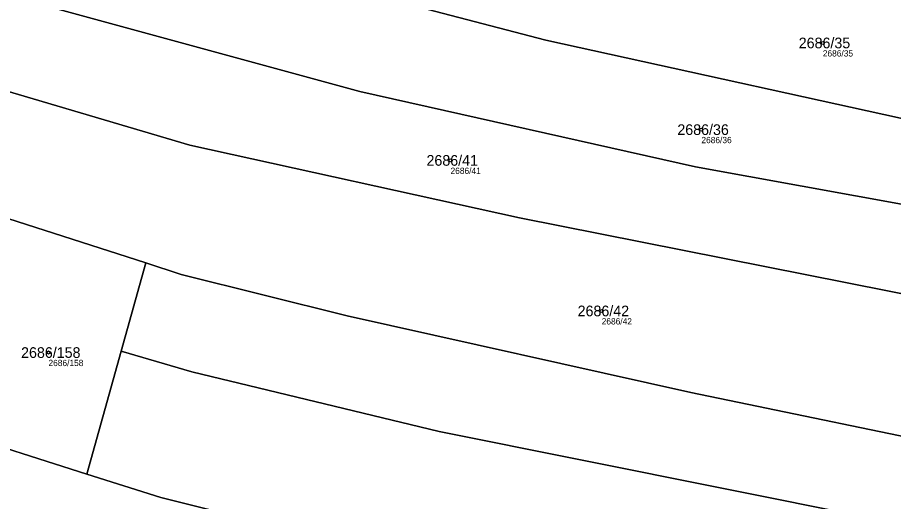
# Model space of a CAD drawing. Extents: x -739214 to -733252, y -1147612 to -1142842.
# Drawn here: x -737390.5 to -737250.7, y -1144967 to -1144889.8 of the extents above; entities that cross this region are included whole.
import ezdxf

# ---------------------------------------------------------------- set-up
doc = ezdxf.new("R2010")
doc.units = 0
for name, color, linetype in [('Definiční body', 7, 'Continuous'), ('Hranice parcel', 7, 'Continuous'), ('Parcelní čísla', 7, 'Continuous'), ('Polygon parcely', 7, 'Continuous')]:
    doc.layers.add(name, color=color, linetype=linetype)

msp = doc.modelspace()

# ---------------------------------------------------------------- linework, layer by layer
at = {"layer": 'Definiční body'}
for centre in [(-737261.96, -1144893.82), (-737281.34, -1144907.65), (-737321.39, -1144912.56), (-737297.26, -1144936.58), (-737385.58, -1144943.22)]:
    msp.add_circle(centre, 0.25, dxfattribs=at)
at = {"layer": 'Hranice parcel'}
for p, q in [((-737392.07, -1144921.81), (-737370.06, -1144928.93)), ((-737370.06, -1144928.93), (-737373.98, -1144943)), ((-737364.42, -1144930.75), (-737370.06, -1144928.93)), ((-737373.98, -1144943), (-737379.45, -1144962.62)), ((-737373.98, -1144943), (-737362.67, -1144946.27)), ((-737379.45, -1144962.62), (-737401.49, -1144955.63)), ((-737379.45, -1144962.62), (-737367.64, -1144966.36))]:
    msp.add_line(p, q, dxfattribs=at)
for points in [[(-737544.06, -1144856.92), (-737503, -1144870.03), (-737464.22, -1144879.97), (-737437.42, -1144887.64), (-737420.16, -1144891.48), (-737397.96, -1144899.79), (-737363.02, -1144910.11), (-737310.39, -1144921.74), (-737225.35, -1144938.61), (-737186.89, -1144941.7), (-737155.1, -1144943.07)], [(-737410.85, -1144864.45), (-737341.51, -1144884.11), (-737306.18, -1144893.39), (-737239.4, -1144908.08), (-737207.67, -1144912.15), (-737152.98, -1144915.34)], [(-737458.74, -1144865.76), (-737423.25, -1144875.61), (-737387.97, -1144887.37), (-737335.87, -1144901.56), (-737282.26, -1144913.56), (-737214.76, -1144925.84), (-737154.09, -1144929.88)], [(-737009.93, -1144994.71), (-737065.06, -1144979.54), (-737121.99, -1144969.4), (-737154.41, -1144966.47), (-737199.14, -1144963.77), (-737236.25, -1144959.26), (-737283.04, -1144949.59), (-737337.87, -1144937.38), (-737364.42, -1144930.75)], [(-737362.67, -1144946.27), (-737323.22, -1144955.81), (-737254.99, -1144969.51), (-737224.52, -1144974.46), (-737187.91, -1144977.81), (-737132.76, -1144981.87), (-737108.36, -1144985.15), (-737078.25, -1144990.76), (-737043.31, -1144998.76), (-737017.01, -1145006.84)], [(-737367.64, -1144966.36), (-737345.76, -1144971.83), (-737292.95, -1144982.25), (-737253.39, -1144991.97), (-737221.75, -1144996.84), (-737220.49, -1144994.05), (-737195, -1144997.29), (-737170.21, -1145000), (-737127.72, -1145004.55), (-737080.51, -1145013.7), (-737048.24, -1145021.94), (-737029.27, -1145027.82)]]:
    msp.add_lwpolyline(points, dxfattribs=at)
at = {"layer": 'Polygon parcely'}
for points in [[(-737186.89, -1144941.7), (-737155.1, -1144943.07), (-737154.09, -1144929.88), (-737214.76, -1144925.84), (-737282.26, -1144913.56), (-737335.87, -1144901.56), (-737387.97, -1144887.37), (-737423.25, -1144875.61), (-737458.74, -1144865.76), (-737466.74, -1144864.96), (-737510.72, -1144859.37), (-737521.37, -1144858.03), (-737525.16, -1144857.1), (-737530.59, -1144854.42), (-737540.23, -1144848.88), (-737544.06, -1144856.92), (-737503, -1144870.03), (-737464.22, -1144879.97), (-737437.42, -1144887.64), (-737420.16, -1144891.48), (-737397.96, -1144899.79), (-737363.02, -1144910.11), (-737310.39, -1144921.74), (-737225.35, -1144938.61)], [(-737239.4, -1144908.08), (-737207.67, -1144912.15), (-737152.98, -1144915.34), (-737151.53, -1144896.39), (-737206.97, -1144893.49), (-737236.13, -1144887.76), (-737354.08, -1144857.21), (-737356.33, -1144857.18), (-737370.18, -1144859.03), (-737410.85, -1144864.45), (-737341.51, -1144884.11), (-737306.18, -1144893.39)], [(-737335.87, -1144901.56), (-737282.26, -1144913.56), (-737214.76, -1144925.84), (-737154.09, -1144929.88), (-737152.98, -1144915.34), (-737207.67, -1144912.15), (-737239.4, -1144908.08), (-737306.18, -1144893.39), (-737341.51, -1144884.11), (-737410.85, -1144864.45), (-737416.14, -1144865.16), (-737420.73, -1144865.37), (-737458.74, -1144865.76), (-737423.25, -1144875.61), (-737387.97, -1144887.37)], [(-737392.07, -1144921.81), (-737396.18, -1144936.57), (-737401.49, -1144955.63), (-737379.45, -1144962.62), (-737373.98, -1144943), (-737370.06, -1144928.93)], [(-737154.41, -1144966.47), (-737199.14, -1144963.77), (-737236.25, -1144959.26), (-737283.04, -1144949.59), (-737337.87, -1144937.38), (-737364.42, -1144930.75), (-737370.06, -1144928.93), (-737373.98, -1144943), (-737362.67, -1144946.27), (-737323.22, -1144955.81), (-737254.99, -1144969.51), (-737224.52, -1144974.46), (-737187.91, -1144977.81), (-737132.76, -1144981.87), (-737108.36, -1144985.15), (-737078.25, -1144990.76), (-737043.31, -1144998.76), (-737017.01, -1145006.84), (-737016.85, -1145006.57), (-737009.93, -1144994.71), (-737065.06, -1144979.54), (-737121.99, -1144969.4)]]:
    msp.add_lwpolyline(points, close=True, dxfattribs=at)
for points in [[(-737005.11, -1144992.66), (-737155.31, -1144945.77), (-737155.1, -1144943.07), (-737186.89, -1144941.7), (-737225.35, -1144938.61), (-737310.39, -1144921.74), (-737363.02, -1144910.11), (-737397.96, -1144899.79), (-737420.16, -1144891.48), (-737437.42, -1144887.64), (-737464.22, -1144879.97)], [(-737486.27, -1144896.32), (-737417.16, -1144915.22), (-737392.07, -1144921.81), (-737370.06, -1144928.93), (-737364.42, -1144930.75), (-737337.87, -1144937.38), (-737283.04, -1144949.59), (-737236.25, -1144959.26), (-737199.14, -1144963.77), (-737154.41, -1144966.47), (-737121.99, -1144969.4)], [(-737345.76, -1144971.83), (-737367.64, -1144966.36), (-737379.45, -1144962.62), (-737401.49, -1144955.63), (-737475.16, -1144935.77), (-737509.62, -1144926.36), (-737567.32, -1144910.23), (-737569.25, -1144909.77), (-737575.99, -1144923.91), (-737461.2, -1144954.37), (-737362.65, -1144982.85)], [(-737108.36, -1144985.15), (-737132.76, -1144981.87), (-737187.91, -1144977.81), (-737224.52, -1144974.46), (-737254.99, -1144969.51), (-737323.22, -1144955.81), (-737362.67, -1144946.27), (-737373.98, -1144943), (-737379.45, -1144962.62), (-737367.64, -1144966.36), (-737345.76, -1144971.83), (-737292.95, -1144982.25), (-737253.39, -1144991.97), (-737221.75, -1144996.84), (-737220.49, -1144994.05), (-737195, -1144997.29), (-737170.21, -1145000), (-737127.72, -1145004.55), (-737080.51, -1145013.7)]]:
    msp.add_lwpolyline(points, dxfattribs=at)

# ---------------------------------------------------------------- texts
at = {"layer": 'Definiční body'}
for s, p in [('2686/35', (-737261.96, -1144895.98)), ('2686/36', (-737281.34, -1144909.81)), ('2686/41', (-737321.39, -1144914.72)), ('2686/42', (-737297.26, -1144938.74)), ('2686/158', (-737385.58, -1144945.38))]:
    msp.add_text(s, height=1, dxfattribs=at).set_placement(p)
at = {"layer": 'Parcelní čísla'}
for s, p in [('2686/35', (-737265.8, -1144894.67)), ('2686/36', (-737285.18, -1144908.5)), ('2686/41', (-737325.23, -1144913.41)), ('2686/42', (-737301.1, -1144937.43)), ('2686/158', (-737389.95, -1144944.07))]:
    msp.add_text(s, height=1.7, dxfattribs=at).set_placement(p)

doc.saveas('drawing.dxf')
